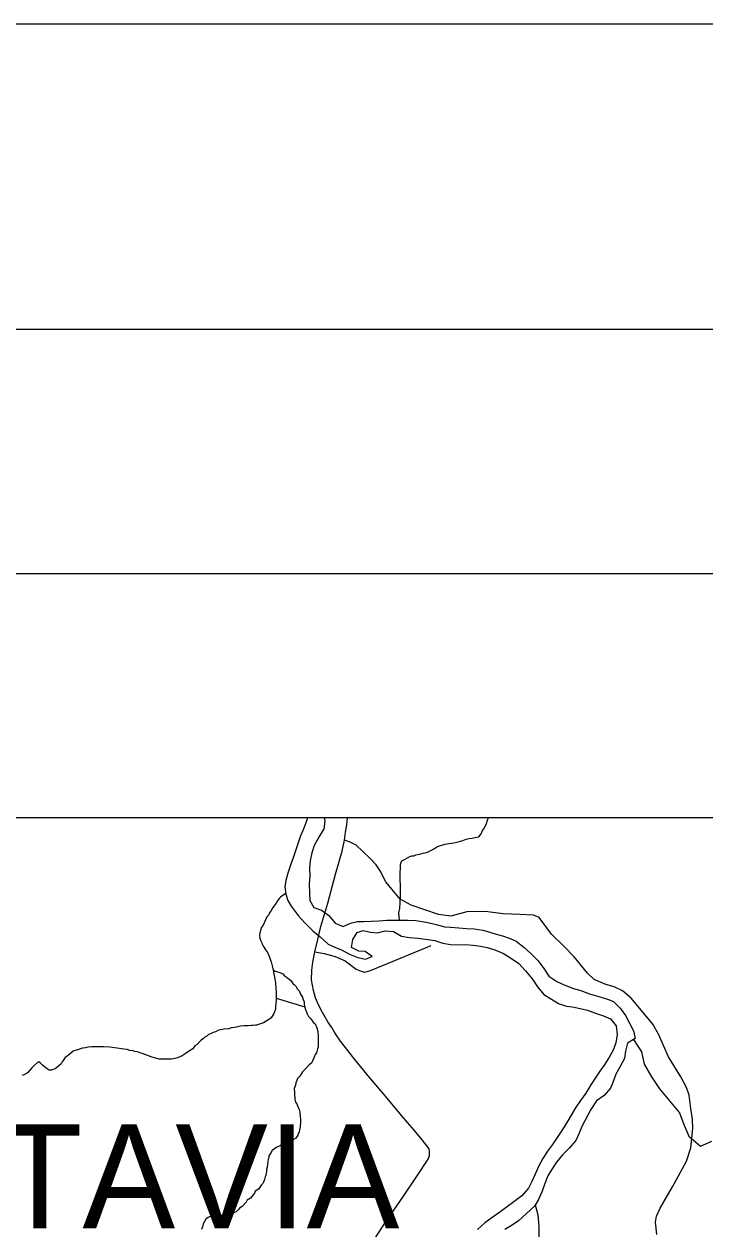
# Model space of a CAD drawing. Extents: x 0 to 39.3, y -3.9 to 22.
# Drawn here: x 6.099 to 7.215, y 20.026 to 22 of the extents above; entities that cross this region are included whole.
import ezdxf

# ---------------------------------------------------------------- set-up
doc = ezdxf.new("R2010")
doc.units = 0
for name, color, linetype in [('GM_X_Corporation', 7, 'Continuous'), ('GM_X_Major_River', 7, 'Continuous'), ('GM_X_Minor_River', 7, 'Continuous'), ('GM_X_State_Route', 7, 'Continuous'), ('GM_X_Township_Road', 7, 'Continuous'), ('GM_X_Township_Text', 7, 'Continuous'), ('SH_Border', 7, 'Continuous'), ('SH_Cut_Line', 7, 'Continuous'), ('SH_Data', 7, 'Continuous')]:
    doc.layers.add(name, color=color, linetype=linetype)

msp = doc.modelspace()

# ---------------------------------------------------------------- linework, layer by layer
at = {"layer": 'GM_X_Corporation'}
msp.add_lwpolyline([(8.7, 17.1372), (8.7, 20.7), (3.278, 20.7)], dxfattribs=at)
at = {"layer": 'GM_X_Major_River'}
for points in [[(6.5637, 20.7), (6.5602, 20.6902), (6.5566, 20.6804), (6.5523, 20.6702), (6.5451, 20.649), (6.5399, 20.6343), (6.5356, 20.6222), (6.5316, 20.6094), (6.5283, 20.5969), (6.5266, 20.587), (6.5279, 20.5745), (6.5312, 20.5645), (6.5371, 20.5549), (6.5483, 20.5399), (6.5595, 20.528), (6.5722, 20.5148), (6.5842, 20.5048), (6.5973, 20.4928), (6.6094, 20.4872), (6.6192, 20.4833), (6.6327, 20.4762), (6.6459, 20.4711), (6.6588, 20.4682), (6.6695, 20.4729), (6.6579, 20.4807), (6.648, 20.4813), (6.6356, 20.4872), (6.6377, 20.5004), (6.6451, 20.5121), (6.655, 20.515), (6.6667, 20.5125), (6.6785, 20.5115), (6.6907, 20.5148), (6.7044, 20.5134), (6.7175, 20.506), (6.7304, 20.5035), (6.7449, 20.5028), (6.7721, 20.4986), (6.7854, 20.4946), (6.7979, 20.4921), (6.8108, 20.4919), (6.8218, 20.4921), (6.8347, 20.4911), (6.8472, 20.4894), (6.8578, 20.4873), (6.8707, 20.4833), (6.8846, 20.4777), (6.8963, 20.4707), (6.9098, 20.461), (6.921, 20.4494), (6.9318, 20.4359), (6.9403, 20.4232), (6.9508, 20.4105), (6.9632, 20.4027), (6.9749, 20.3957), (6.9881, 20.3913), (6.9979, 20.39), (7.0104, 20.3875), (7.0222, 20.3846), (7.0358, 20.3799), (7.0486, 20.3755), (7.0603, 20.3703), (7.0692, 20.3592), (7.0713, 20.3451), (7.0688, 20.3314), (7.0644, 20.3194), (7.0574, 20.3069), (7.0496, 20.2945), (7.0426, 20.2848), (7.036, 20.275), (7.0278, 20.2622), (7.0196, 20.2487), (7.011, 20.237), (7.0029, 20.225), (6.9958, 20.213), (6.99, 20.2032), (6.9814, 20.1893), (6.9725, 20.1761), (6.9651, 20.1645), (6.9569, 20.154), (6.9495, 20.1415), (6.9428, 20.1295), (6.9365, 20.1163), (6.9318, 20.105)], [(6.5909, 20.7), (6.5918, 20.6942), (6.5905, 20.6817)], [(6.5905, 20.6817), (6.5823, 20.6682), (6.5748, 20.6542), (6.5705, 20.6425), (6.568, 20.6296), (6.567, 20.6171), (6.5672, 20.6046), (6.5662, 20.5909), (6.5667, 20.5772), (6.5673, 20.5643), (6.5739, 20.5528), (6.5864, 20.5484), (6.5988, 20.5398), (6.6092, 20.5275), (6.6221, 20.522), (6.6339, 20.5271), (6.6458, 20.53), (6.6553, 20.5302), (6.6682, 20.5303), (6.6803, 20.5313), (6.6937, 20.5322), (6.7043, 20.532), (6.7161, 20.5322), (6.7286, 20.5324), (6.7411, 20.5314), (6.7514, 20.5301), (6.7608, 20.5284), (6.7745, 20.5252), (6.7885, 20.5215), (6.7979, 20.5206), (6.8116, 20.5196), (6.8241, 20.5186), (6.837, 20.5177), (6.8507, 20.5159), (6.8609, 20.5131), (6.873, 20.5091), (6.8832, 20.5063), (6.896, 20.5019), (6.9058, 20.4975), (6.9182, 20.4878), (6.9294, 20.4777), (6.9418, 20.4654), (6.9511, 20.4531), (6.9592, 20.4404), (6.9724, 20.4318), (6.9841, 20.4263), (6.9996, 20.4204), (7.0117, 20.4167), (7.026, 20.4116), (7.0411, 20.4071), (7.0551, 20.4027), (7.0649, 20.3991), (7.0762, 20.3879), (7.0847, 20.376), (7.0913, 20.3634), (7.098, 20.3511), (7.1008, 20.3385), (7.0881, 20.3304), (7.0849, 20.3175), (7.0832, 20.3054), (7.0758, 20.2926), (7.0691, 20.2798), (7.0639, 20.2665), (7.06, 20.2567), (7.0495, 20.2451), (7.0372, 20.2362), (7.0279, 20.2219), (7.0134, 20.1941), (7.009, 20.1835), (7.0035, 20.171), (6.9931, 20.1591), (6.9815, 20.1478), (6.9714, 20.1355), (6.9636, 20.1231), (6.9574, 20.1133), (6.9523, 20.1008), (6.9479, 20.088), (6.9416, 20.0736), (6.9357, 20.0635), (6.9095, 20.0396), (6.8991, 20.0326), (6.8868, 20.0252)], [(6.9318, 20.105), (6.9259, 20.0929), (6.9147, 20.0806), (6.9016, 20.0709), (6.8889, 20.0616), (6.8786, 20.0538), (6.8643, 20.0434), (6.854, 20.0363), (6.842, 20.0255)]]:
    msp.add_lwpolyline(points, dxfattribs=at)
at = {"layer": 'GM_X_Minor_River'}
for points in [[(6.7145, 20.5322), (6.7135, 20.5434), (6.7148, 20.551), (6.7154, 20.5612), (6.7154, 20.5643), (6.7159, 20.5707), (6.7161, 20.5829), (6.7158, 20.589), (6.7156, 20.5985), (6.7153, 20.6034), (6.7155, 20.6118), (6.7159, 20.6152), (6.716, 20.6228), (6.7165, 20.6258), (6.7184, 20.6292), (6.7238, 20.6322), (6.7315, 20.6366), (6.7345, 20.6373), (6.7376, 20.6376), (6.741, 20.6391), (6.7494, 20.6408), (6.7532, 20.6419), (6.7567, 20.6426), (6.7601, 20.6437), (6.7647, 20.6459), (6.7716, 20.6496), (6.7766, 20.6529), (6.7797, 20.654), (6.7835, 20.6551), (6.7892, 20.6565), (6.8064, 20.6596), (6.8106, 20.6603), (6.8144, 20.6617), (6.8182, 20.6628), (6.8236, 20.6646), (6.8278, 20.6657), (6.8335, 20.6667), (6.8377, 20.6674), (6.8411, 20.6681), (6.8442, 20.6688), (6.8484, 20.6737), (6.8504, 20.679), (6.8527, 20.682), (6.8563, 20.6891), (6.8591, 20.6978), (6.8604, 20.7)], [(6.5278, 20.5761), (6.5193, 20.5696), (6.5174, 20.5674), (6.5147, 20.5636), (6.512, 20.5602), (6.5069, 20.5527), (6.5034, 20.5467), (6.501, 20.5437), (6.5002, 20.541), (6.4971, 20.5377), (6.4948, 20.5328), (6.4912, 20.5241), (6.4877, 20.5196), (6.4873, 20.5166), (6.4853, 20.5113), (6.4848, 20.5071), (6.4855, 20.5029), (6.4866, 20.4995), (6.4888, 20.4952), (6.4895, 20.4926), (6.4914, 20.4891), (6.4947, 20.4834), (6.4981, 20.4791), (6.4995, 20.4753), (6.5006, 20.473), (6.5032, 20.4665), (6.5043, 20.4638), (6.5053, 20.4596), (6.5064, 20.4554), (6.5067, 20.4524), (6.5078, 20.4497), (6.5081, 20.4466), (6.5088, 20.4413), (6.5095, 20.4386), (6.5099, 20.4363), (6.5106, 20.4321), (6.5109, 20.4299), (6.5112, 20.426), (6.5119, 20.4226), (6.5119, 20.4196), (6.5122, 20.4142), (6.5125, 20.4112), (6.5124, 20.4051), (6.5123, 20.4006), (6.5119, 20.396), (6.5114, 20.3903), (6.5109, 20.3861), (6.5093, 20.382), (6.5082, 20.379), (6.5039, 20.3722), (6.5012, 20.37), (6.4958, 20.3666), (6.4916, 20.364), (6.4866, 20.3622), (6.4835, 20.3611), (6.4805, 20.3604), (6.4782, 20.3601), (6.474, 20.3598), (6.4717, 20.3595), (6.4671, 20.3592), (6.4595, 20.3589), (6.4531, 20.3583), (6.4492, 20.3576), (6.4439, 20.3565), (6.439, 20.3558), (6.434, 20.3544), (6.4271, 20.3538), (6.4206, 20.3524), (6.4164, 20.3513), (6.4126, 20.3495), (6.4088, 20.3484), (6.4057, 20.3465), (6.4007, 20.3443), (6.3984, 20.3421), (6.3957, 20.341), (6.3934, 20.3384), (6.3892, 20.3358), (6.3869, 20.3336), (6.3826, 20.3287), (6.3792, 20.3265), (6.3756, 20.3216), (6.3687, 20.3172), (6.3633, 20.3134), (6.3583, 20.3101), (6.3503, 20.3065), (6.3438, 20.305), (6.3404, 20.3047), (6.3313, 20.3045), (6.3206, 20.3047), (6.3165, 20.3055), (6.3131, 20.3067), (6.3089, 20.3076), (6.3059, 20.3088), (6.3017, 20.3103), (6.2972, 20.3119), (6.293, 20.3135), (6.2907, 20.3143), (6.2851, 20.3167)], [(6.5074, 20.4507), (6.5108, 20.4485), (6.5169, 20.4469), (6.5211, 20.4453), (6.5233, 20.4441), (6.5255, 20.4414), (6.5286, 20.4394), (6.5316, 20.4371), (6.5361, 20.4332), (6.5394, 20.4282), (6.5424, 20.4263), (6.5446, 20.4239), (6.5472, 20.4193), (6.5502, 20.4166), (6.5524, 20.4109), (6.5554, 20.4059), (6.5557, 20.4032), (6.5579, 20.3986), (6.5582, 20.3944), (6.5589, 20.3914), (6.5607, 20.3841), (6.5618, 20.3818), (6.5629, 20.3788), (6.5655, 20.3742), (6.5688, 20.3707), (6.5729, 20.3649), (6.5763, 20.3626), (6.5774, 20.3603), (6.5789, 20.3557), (6.5803, 20.3499), (6.5809, 20.3435), (6.5812, 20.3359), (6.581, 20.3248), (6.5802, 20.3214), (6.5782, 20.315), (6.5762, 20.312), (6.5743, 20.3079), (6.5703, 20.298), (6.5661, 20.2951), (6.561, 20.2891), (6.5587, 20.2872), (6.5556, 20.2838), (6.5536, 20.2808), (6.5509, 20.2767), (6.5474, 20.2726), (6.5462, 20.2696), (6.5447, 20.2658), (6.5438, 20.262), (6.5418, 20.2563), (6.5418, 20.2541), (6.5421, 20.2514), (6.5425, 20.248), (6.5424, 20.2453), (6.5427, 20.2419), (6.5427, 20.2392), (6.5441, 20.2339), (6.546, 20.2312), (6.5474, 20.2281), (6.5489, 20.2243), (6.5507, 20.2208), (6.551, 20.2163), (6.5517, 20.2105), (6.552, 20.2064), (6.5523, 20.2018), (6.5514, 20.1938), (6.551, 20.1912), (6.5506, 20.1889), (6.5498, 20.1847), (6.5482, 20.1825), (6.5478, 20.1798), (6.5443, 20.1749), (6.5404, 20.1731), (6.5366, 20.1697), (6.5285, 20.1672), (6.524, 20.1654), (6.5217, 20.1647), (6.5186, 20.1625), (6.5163, 20.1614), (6.5136, 20.1603), (6.5055, 20.1547), (6.5032, 20.1502), (6.5004, 20.146), (6.5004, 20.143), (6.4992, 20.1404), (6.4984, 20.1362), (6.4975, 20.1275), (6.4963, 20.1237), (6.4962, 20.121), (6.4954, 20.1146), (6.4945, 20.1119), (6.4933, 20.1074), (6.4914, 20.1029), (6.4902, 20.1006), (6.4879, 20.098), (6.4832, 20.0916), (6.4778, 20.0883), (6.4766, 20.0849), (6.47, 20.0766), (6.4646, 20.0737), (6.4631, 20.0703), (6.4565, 20.0632)], [(6.5124, 20.4046), (6.5592, 20.3902)], [(7.0979, 20.3366), (7.1109, 20.3166), (7.1155, 20.2961), (7.1276, 20.2756), (7.1405, 20.2558), (7.1569, 20.2361), (7.1732, 20.2167), (7.1804, 20.1977), (7.1884, 20.1783), (7.2074, 20.162), (7.2264, 20.1704)], [(6.2851, 20.3167), (6.2805, 20.3172), (6.2771, 20.318), (6.2726, 20.3188), (6.268, 20.3201), (6.2627, 20.3209), (6.2589, 20.3214), (6.2517, 20.3223), (6.2472, 20.3231), (6.2396, 20.324), (6.2293, 20.3245), (6.2099, 20.3249), (6.2035, 20.3239), (6.1997, 20.3232), (6.1947, 20.3225), (6.1867, 20.32), (6.1794, 20.3178), (6.1713, 20.3104), (6.1667, 20.3074), (6.1632, 20.3025), (6.1616, 20.2999), (6.1597, 20.2969), (6.1558, 20.2931), (6.15, 20.2887), (6.1462, 20.2876), (6.1439, 20.2865), (6.1401, 20.2862), (6.1352, 20.2897), (6.1292, 20.2944), (6.1255, 20.2982), (6.1232, 20.3002), (6.1209, 20.2991), (6.1163, 20.2946), (6.112, 20.2901), (6.1047, 20.2819), (6.1001, 20.2793), (6.0959, 20.2778)], [(6.4565, 20.0632), (6.4519, 20.0602), (6.4507, 20.058), (6.4468, 20.0542), (6.4438, 20.0531), (6.4391, 20.0498), (6.4334, 20.0488), (6.4311, 20.0488), (6.4281, 20.0485), (6.4171, 20.0487), (6.4114, 20.048), (6.4075, 20.0477), (6.403, 20.0462), (6.4007, 20.0451), (6.3972, 20.0422), (6.3948, 20.0384), (6.3929, 20.0346), (6.3913, 20.0297), (6.3897, 20.0256)], [(6.9369, 20.0656), (6.9411, 20.0495), (6.9426, 20.0305), (6.9427, 20.0108), (6.9419, 19.9918), (6.9305, 19.972), (6.9134, 19.953), (6.894, 19.9435), (6.8747, 19.9348), (6.8599, 19.9317)]]:
    msp.add_lwpolyline(points, dxfattribs=at)
at = {"layer": 'GM_X_State_Route'}
for points in [[(6.6079, 20.3487), (6.6035, 20.3563), (6.5971, 20.3657), (6.588, 20.381), (6.5812, 20.3944), (6.5765, 20.4047), (6.5735, 20.4169), (6.5702, 20.4345), (6.5706, 20.4502), (6.5721, 20.4631), (6.5754, 20.4802), (6.5808, 20.5007), (6.5855, 20.5217), (6.597, 20.5602), (6.6094, 20.6074), (6.6205, 20.6454), (6.6242, 20.663), (6.6257, 20.6761), (6.6279, 20.6881), (6.6293, 20.7)], [(6.6602, 19.9895), (6.6913, 20.0376), (6.7197, 20.0784), (6.7432, 20.1135), (6.7616, 20.1407), (6.7636, 20.1464), (6.7637, 20.1522), (6.7629, 20.1575), (6.7516, 20.1725), (6.7382, 20.1879), (6.7176, 20.2122), (6.6915, 20.2438), (6.6659, 20.274), (6.6411, 20.3038), (6.6296, 20.3184), (6.6179, 20.3342), (6.6094, 20.3461), (6.6079, 20.3487)]]:
    msp.add_lwpolyline(points, dxfattribs=at)
at = {"layer": 'GM_X_Township_Road'}
for points in [[(7.1361, 20.0172), (7.1337, 20.0376), (7.1357, 20.0475), (7.1416, 20.0606), (7.1617, 20.0952), (7.1846, 20.1372), (7.1917, 20.1592), (7.1951, 20.1908), (7.1946, 20.2063), (7.1917, 20.2236), (7.1888, 20.2456), (7.1846, 20.2578), (7.1753, 20.2754), (7.155, 20.3081), (7.1386, 20.3452), (7.1296, 20.3619), (7.1163, 20.3777), (7.0941, 20.4045), (7.0796, 20.4163), (7.066, 20.4231), (7.0524, 20.4268), (7.0336, 20.4348), (7.0227, 20.4453), (7.0005, 20.4722), (6.9841, 20.4891), (6.9633, 20.5094), (6.9431, 20.5367), (6.9338, 20.5404), (6.9116, 20.5416), (6.8845, 20.5423), (6.8546, 20.5462), (6.8249, 20.5458), (6.7987, 20.5386), (6.7783, 20.5416), (6.7335, 20.5568), (6.7156, 20.5663), (6.7044, 20.5795), (6.692, 20.5949), (6.6829, 20.6128), (6.6761, 20.6227), (6.6665, 20.633), (6.6539, 20.6452), (6.6431, 20.655), (6.6335, 20.6602), (6.6242, 20.663)], [(6.5754, 20.4802), (6.5907, 20.4777), (6.6089, 20.4726), (6.6253, 20.4657), (6.6436, 20.4521), (6.6514, 20.4485), (6.6575, 20.4472), (6.667, 20.4496), (6.7664, 20.4907)]]:
    msp.add_lwpolyline(points, dxfattribs=at)
at = {"layer": 'SH_Border'}
msp.add_lwpolyline([(1.5, 21.5), (33.5, 21.5), (33.5, 0.5), (1.5, 0.5)], close=True, dxfattribs=at)
at = {"layer": 'SH_Cut_Line'}
msp.add_lwpolyline([(0, 0), (34, 0), (34, 22), (0, 22)], close=True, dxfattribs=at)
at = {"layer": 'SH_Data'}
msp.add_lwpolyline([(1.9, 21.1), (9.1, 21.1), (9.1, 13.9), (1.9, 13.9)], close=True, dxfattribs=at)

# ---------------------------------------------------------------- texts
at = {"layer": 'GM_X_Township_Text'}
msp.add_text('BATAVIA', height=0.17045, rotation=0, dxfattribs=at).set_placement((5.7515, 20.0273))

doc.saveas('drawing.dxf')
